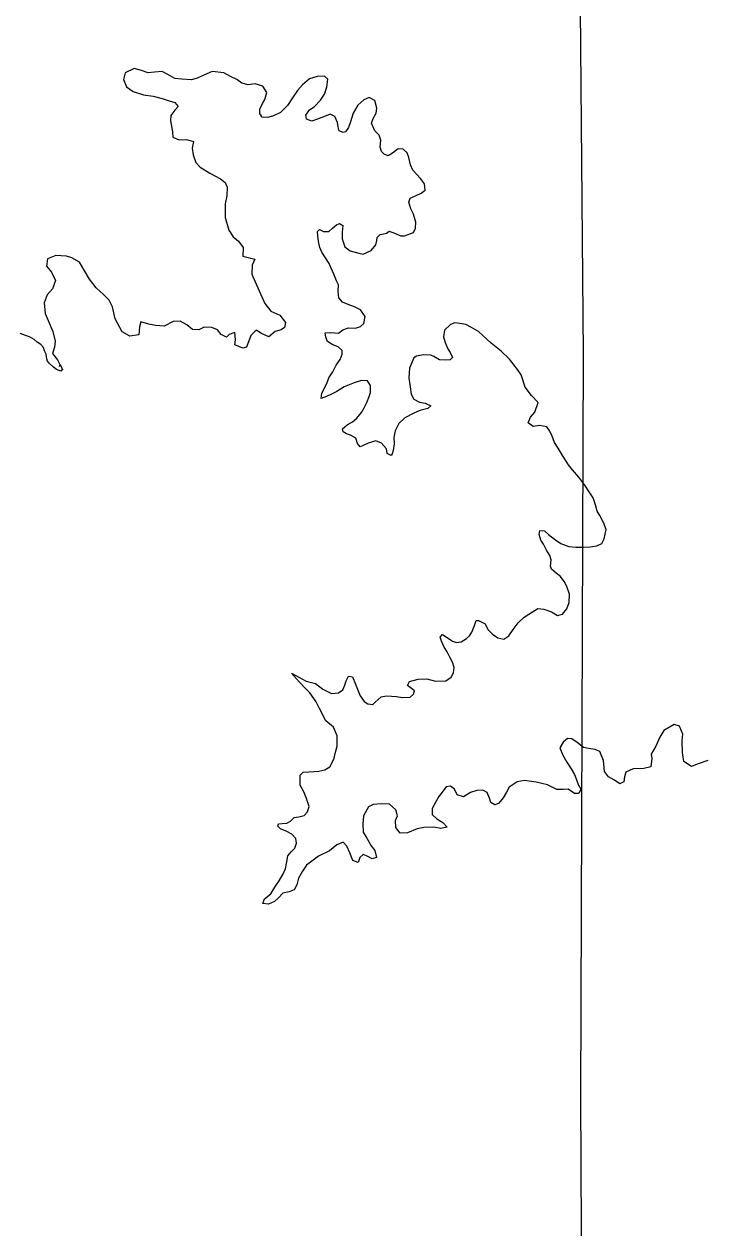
# Model space of a CAD drawing. Extents: x -83719 to 153526, y -11835 to 11446.
# Drawn here: x -3303.8 to -3222.6, y -3137.1 to -2994.3 of the extents above; entities that cross this region are included whole.
import ezdxf

# ---------------------------------------------------------------- set-up
doc = ezdxf.new("R2010")
doc.units = 0
doc.layers.add('Level 2', color=7, linetype='Continuous')
doc.layers.add('Level 9', color=7, linetype='Continuous')

msp = doc.modelspace()

# ---------------------------------------------------------------- linework, layer by layer
at = {"layer": 'Level 2'}
msp.add_lwpolyline([(-3237.56, -3406.9), (-3237.14, -3386.02), (-3237.87, -3298.09), (-3237.31, -3208.94), (-3237.73, -3121.6), (-3237.4, -3033.39), (-3238.1, -2956.03), (-3239.03, -2867.93), (-3239.61, -2799.15)], dxfattribs=at)
at = {"layer": 'Level 9'}
for points in [[(-3269.1, -3005.58), (-3269.67, -3005.78), (-3270.3, -3005.56), (-3270.38, -3005.06), (-3269.92, -3004.45), (-3269.39, -3004.08), (-3268.63, -3003.3), (-3268.14, -3002.59), (-3267.88, -3001.76), (-3267.76, -3000.82), (-3268.16, -3000.46), (-3269.03, -3000.5), (-3269.92, -3000.78), (-3270.75, -3001.46), (-3271.37, -3002.16), (-3271.96, -3003.04), (-3272.55, -3003.95), (-3273.38, -3004.76), (-3274.21, -3005.17), (-3274.87, -3005.34), (-3275.54, -3005.31), (-3275.81, -3004.88), (-3275.82, -3004.35), (-3275.52, -3003.71), (-3275.23, -3003.21), (-3275, -3002.37), (-3275.45, -3001.64), (-3276.38, -3001.35), (-3277.21, -3001.46), (-3277.98, -3001.3), (-3278.55, -3000.84), (-3279.29, -3000.48), (-3280.1, -3000.06), (-3281.5, -2999.91), (-3282.49, -3000.35), (-3283.26, -3000.7), (-3283.92, -3000.9), (-3285.09, -3000.82), (-3285.92, -3000.73), (-3286.73, -3000.27), (-3287.43, -2999.91), (-3288.33, -2999.98), (-3289.09, -3000.06), (-3289.86, -2999.77), (-3290.73, -2999.54), (-3291.79, -3000.06), (-3292.02, -3000.83), (-3291.64, -3001.72), (-3290.84, -3002.28), (-3289.63, -3002.67), (-3288.5, -3002.82), (-3287.43, -3003.11), (-3286.59, -3003.37), (-3285.92, -3003.56), (-3285.52, -3004.06), (-3285.91, -3004.5), (-3286.4, -3005.1), (-3286.43, -3005.74), (-3286.18, -3007.04), (-3286.14, -3007.67), (-3285.41, -3007.99), (-3284.54, -3007.95), (-3283.7, -3008.21), (-3283.86, -3009.01), (-3283.75, -3009.78), (-3283.41, -3010.71), (-3282.9, -3011.24), (-3281.76, -3011.96), (-3280.49, -3012.65), (-3279.95, -3013.07), (-3279.71, -3013.64), (-3279.73, -3014.64), (-3279.92, -3015.58), (-3279.94, -3017.24), (-3279.52, -3018.74), (-3278.98, -3019.5), (-3278.34, -3020.03), (-3277.8, -3020.79), (-3277.85, -3021.79), (-3277.38, -3021.92), (-3276.41, -3022.18), (-3276.74, -3022.88), (-3276.79, -3023.95), (-3276.38, -3024.85), (-3275.73, -3026.28), (-3275.22, -3027.44), (-3274.51, -3028.33), (-3273.44, -3028.82), (-3272.76, -3029.68), (-3272.89, -3030.28), (-3273.29, -3030.55), (-3274.02, -3030.73), (-3274.74, -3031.4), (-3275.61, -3030.98), (-3276.25, -3030.59), (-3276.91, -3031.23), (-3277.4, -3032.6), (-3277.86, -3032.71), (-3278.8, -3032.35), (-3278.7, -3031.72), (-3278.81, -3030.88)], [(-3266.05, -3033.44), (-3266.06, -3033.01), (-3266.53, -3032.58), (-3267.17, -3032.35), (-3267.8, -3031.93), (-3267.98, -3031.43), (-3268.08, -3030.9), (-3267.42, -3030.85), (-3266.48, -3030.94), (-3265.99, -3030.57), (-3265.32, -3030.3), (-3264.49, -3030.35), (-3263.86, -3030.15), (-3263.5, -3029.78), (-3263.31, -3028.97), (-3263.88, -3028.18), (-3264.59, -3027.82), (-3265.35, -3027.56), (-3266.02, -3027.27), (-3266.43, -3026.74), (-3266.51, -3025.97), (-3266.48, -3025.2), (-3266.72, -3024.74), (-3267.03, -3023.94), (-3267.34, -3023.24), (-3267.58, -3022.68), (-3268.46, -3021.32), (-3268.7, -3020.79), (-3268.87, -3020.06), (-3268.95, -3019.39), (-3268.99, -3018.89), (-3268.75, -3018.65), (-3268.25, -3018.88), (-3267.65, -3018.88), (-3267.19, -3018.47), (-3266.73, -3018.1), (-3266.36, -3017.93), (-3265.96, -3018.16), (-3266.05, -3018.96), (-3266.04, -3019.76), (-3265.73, -3020.69), (-3265.09, -3021.18), (-3264.09, -3021.44), (-3263.56, -3021.57), (-3262.6, -3021.12), (-3262.04, -3020.45), (-3261.94, -3019.95), (-3261.91, -3019.61), (-3261.55, -3019.24), (-3261.15, -3019.17), (-3260.79, -3019.07), (-3260.49, -3018.86), (-3259.72, -3019.12), (-3259.12, -3019.41), (-3258.65, -3019.41), (-3257.59, -3019), (-3257.36, -3018.49), (-3257.33, -3017.76), (-3257.58, -3016.83), (-3257.89, -3016.2), (-3258.13, -3015.4), (-3257.97, -3014.93), (-3257.27, -3014.62), (-3256.67, -3014.35), (-3256.21, -3013.97), (-3256.29, -3013.24), (-3256.76, -3012.61), (-3257.67, -3011.62), (-3257.94, -3010.99), (-3258.15, -3010.09), (-3258.33, -3009.56), (-3258.8, -3009.1), (-3259.4, -3009.07), (-3260.09, -3009.58), (-3260.59, -3009.92), (-3261.06, -3009.72), (-3261.39, -3009.39), (-3261.53, -3008.86), (-3261.48, -3008.03), (-3261.65, -3007.46), (-3262.19, -3006.93), (-3262.57, -3006.04), (-3262.37, -3005.47), (-3262.01, -3004.83), (-3261.95, -3004.23), (-3262.16, -3003.33), (-3262.83, -3002.97), (-3263.5, -3003.24), (-3264.19, -3003.88), (-3264.75, -3004.83), (-3265.07, -3005.86), (-3265.29, -3006.53), (-3265.65, -3007.07), (-3265.92, -3007.14), (-3266.39, -3006.95), (-3266.53, -3006.48), (-3266.6, -3005.95), (-3266.94, -3005.25), (-3267.48, -3004.96), (-3268.17, -3005.23), (-3269.1, -3005.58)], [(-3278.81, -3030.88), (-3279.48, -3031.09), (-3279.77, -3031.43), (-3280.41, -3031.1), (-3280.85, -3030.57), (-3281.52, -3030.28), (-3282.42, -3030.22), (-3283.05, -3030.56), (-3283.82, -3030.51), (-3284.49, -3029.95), (-3285.29, -3029.52), (-3286.13, -3029.56), (-3287.19, -3030.11), (-3288.22, -3030.05), (-3288.99, -3029.86), (-3289.96, -3029.61), (-3290.09, -3030.18), (-3290.18, -3031.14), (-3291.27, -3031.32), (-3292.18, -3030.77), (-3293, -3029.24), (-3293.31, -3027.81), (-3293.69, -3027.05), (-3294.36, -3026.35), (-3295.24, -3025.56), (-3296.05, -3024.54), (-3296.69, -3023.47), (-3297.24, -3022.51), (-3298.14, -3022.02), (-3298.78, -3021.8), (-3300.05, -3021.74), (-3301.04, -3022.12), (-3301.13, -3022.99), (-3300.56, -3023.72), (-3300.08, -3024.68), (-3300.44, -3025.69), (-3301.06, -3026.39), (-3301.42, -3027.33), (-3301.3, -3028.6), (-3300.96, -3029.43), (-3300.38, -3030.73), (-3300.1, -3031.89), (-3300.19, -3032.59), (-3300.45, -3033.36), (-3299.84, -3034.12), (-3299.53, -3034.75), (-3299.6, -3034.92)], [(-3236.74, -3049.77), (-3237.25, -3049), (-3237.96, -3048.04), (-3238.71, -3047.18), (-3239.21, -3046.56), (-3239.82, -3045.6), (-3240.4, -3044.6), (-3240.84, -3043.94), (-3241.12, -3043.17), (-3241.42, -3042.58), (-3241.76, -3042.08), (-3242.63, -3041.92), (-3243.4, -3042.03), (-3243.97, -3041.6), (-3243.71, -3040.93), (-3243.18, -3040.33), (-3242.79, -3039.19), (-3243.57, -3038.33), (-3244.35, -3037.34), (-3244.8, -3035.91), (-3245.24, -3035.24), (-3246.19, -3034.02), (-3247.2, -3033.1), (-3248.37, -3032.14), (-3249.35, -3031.22), (-3249.89, -3030.76), (-3250.69, -3030.27), (-3251.36, -3029.91), (-3252.07, -3029.78), (-3252.7, -3029.72), (-3253.2, -3029.93), (-3253.92, -3030.6), (-3254.01, -3031.4), (-3253.81, -3032.04), (-3253.53, -3032.8), (-3253.23, -3033.23), (-3252.95, -3033.83), (-3253.22, -3034.1), (-3253.78, -3034.17), (-3254.52, -3034.11), (-3255.19, -3033.72), (-3255.52, -3033.56), (-3256.46, -3033.5), (-3257.22, -3033.68), (-3257.55, -3033.88), (-3258.07, -3035.09), (-3258.16, -3036.26), (-3257.98, -3037.32), (-3257.87, -3038.19), (-3257.53, -3038.79), (-3256.86, -3039.15), (-3256.19, -3039.24), (-3255.55, -3039.56), (-3255.88, -3039.87), (-3256.85, -3040.11), (-3257.61, -3040.46), (-3258.6, -3041), (-3259.33, -3041.68), (-3259.75, -3042.55), (-3259.94, -3043.32), (-3259.87, -3044.09), (-3259.99, -3044.89), (-3260.12, -3045.26), (-3260.25, -3045.46), (-3260.72, -3045.23), (-3260.8, -3044.66), (-3261.37, -3044), (-3262.07, -3043.74), (-3262.97, -3043.99), (-3263.57, -3044.29), (-3263.93, -3044.43), (-3264.24, -3044.03), (-3264.44, -3043.4), (-3265.08, -3043.04), (-3265.55, -3042.88), (-3265.95, -3042.65), (-3266.02, -3042.29), (-3265.46, -3041.81), (-3264.83, -3041.47), (-3264.3, -3041.03), (-3263.74, -3040.36), (-3263.45, -3039.82), (-3263.12, -3039.18), (-3262.83, -3038.45), (-3262.7, -3037.98), (-3262.68, -3037.14), (-3263.05, -3036.61), (-3263.75, -3036.55), (-3264.62, -3036.86), (-3265.81, -3037.31), (-3266.67, -3037.85), (-3267.33, -3038.2), (-3267.93, -3038.47), (-3268.53, -3038.68), (-3268.47, -3038.08), (-3267.88, -3036.9), (-3267.62, -3036.26), (-3267.16, -3035.52), (-3266.77, -3034.75), (-3266.31, -3034.08), (-3266.05, -3033.44)], [(-3299.6, -3034.92), (-3299.53, -3034.67), (-3299.39, -3034.9), (-3299.29, -3035.2), (-3299.22, -3035.26), (-3299.45, -3035.47), (-3299.96, -3035.24), (-3300.33, -3034.98), (-3300.84, -3034.52), (-3301.01, -3034.28), (-3301.11, -3033.99), (-3301.18, -3033.45), (-3301.39, -3033.05), (-3301.5, -3032.65), (-3301.83, -3032.29), (-3302.24, -3032), (-3302.61, -3031.7), (-3303.15, -3031.37), (-3303.62, -3031.21), (-3304.26, -3030.99)], [(-3272.06, -3071.29), (-3270.31, -3072.24), (-3269.21, -3072.53), (-3268.34, -3073.18), (-3267.33, -3073.71), (-3266.47, -3073.63), (-3265.97, -3073.26), (-3265.74, -3072.72), (-3265.58, -3072.19), (-3265.29, -3071.65), (-3264.82, -3071.74), (-3264.48, -3072.61), (-3263.93, -3074), (-3263.46, -3074.66), (-3262.99, -3074.93), (-3262.42, -3075.02), (-3262.12, -3074.72), (-3261.43, -3074.11), (-3260.8, -3074), (-3259.6, -3074.05), (-3258.9, -3074.18), (-3258, -3074.14), (-3257.57, -3073.8), (-3257.47, -3073.4), (-3257.84, -3073.1), (-3258.31, -3072.74), (-3258.05, -3072.3), (-3257.05, -3072.02), (-3255.99, -3071.98), (-3254.98, -3072.23), (-3253.75, -3072.22), (-3253.12, -3071.78), (-3252.83, -3071.24), (-3252.77, -3070.61), (-3252.94, -3069.97), (-3253.28, -3069.38), (-3253.59, -3068.78), (-3253.96, -3068.22), (-3254.27, -3067.49), (-3254.44, -3067.02), (-3254.15, -3066.72), (-3253.48, -3067.14), (-3252.94, -3067.5), (-3252.47, -3067.67), (-3251.94, -3067.56), (-3251.31, -3067.18), (-3250.95, -3066.88), (-3250.68, -3066.41), (-3250.33, -3065.64), (-3250.17, -3065.04), (-3249.87, -3065.03), (-3249.1, -3065.42), (-3248.76, -3066.12), (-3248.22, -3066.65), (-3247.58, -3067.11), (-3246.88, -3067.24), (-3246.28, -3066.86), (-3245.76, -3066.12), (-3245.17, -3065.31), (-3244.44, -3064.64), (-3243.91, -3064.3), (-3243.48, -3064.03), (-3242.82, -3063.62), (-3242.12, -3063.68), (-3241.21, -3064.03), (-3240.48, -3064.46), (-3239.91, -3064.29), (-3239.39, -3063.65), (-3239.13, -3062.91), (-3239.07, -3061.91), (-3239.38, -3061.01), (-3239.72, -3060.41), (-3240.13, -3059.82), (-3240.67, -3059.42), (-3241.2, -3058.96), (-3241.31, -3058.6), (-3241.25, -3057.83), (-3241.39, -3057.33), (-3241.8, -3056.7), (-3242.17, -3056), (-3242.48, -3055.5), (-3242.68, -3054.84), (-3242.59, -3054.37), (-3242.06, -3054.4), (-3241.52, -3054.86), (-3240.74, -3055.48), (-3240.11, -3055.91), (-3239.14, -3056.27), (-3238.34, -3056.33), (-3237.4, -3056.35), (-3236.64, -3056.31), (-3235.84, -3056.2), (-3235.24, -3055.89), (-3234.95, -3055.35), (-3234.73, -3054.25), (-3235.04, -3053.42), (-3235.48, -3052.59), (-3235.78, -3052.06), (-3235.99, -3051.33), (-3236.27, -3050.49), (-3236.74, -3049.77)], [(-3271.57, -3090.91), (-3272.01, -3090.38), (-3272.68, -3090.05), (-3273.38, -3089.76), (-3273.69, -3089.43), (-3273.62, -3089.16), (-3273.19, -3089.13), (-3272.62, -3089.09), (-3272.19, -3088.85), (-3271.76, -3088.41), (-3271.2, -3088.34), (-3270.57, -3088.19), (-3270.17, -3087.76), (-3269.98, -3087.12), (-3270.29, -3086.16), (-3270.6, -3085.39), (-3271.04, -3084.6), (-3271.05, -3083.39), (-3270.69, -3083.06), (-3269.99, -3083.01), (-3268.83, -3082.94), (-3268.13, -3082.76), (-3267.53, -3082.42), (-3267.3, -3082.05), (-3267.01, -3081.38), (-3266.88, -3080.84), (-3266.66, -3079.97), (-3266.64, -3078.74), (-3267.09, -3077.71), (-3268, -3076.95), (-3268.74, -3075.49), (-3269.12, -3074.69), (-3269.9, -3073.64), (-3270.44, -3073.07), (-3271.11, -3072.35), (-3272.06, -3071.29)], [(-3222.65, -3081.65), (-3222.65, -3081.65), (-3223.91, -3082.1), (-3224.61, -3082.37), (-3225.52, -3081.78), (-3225.66, -3080.71), (-3225.71, -3079.31), (-3225.62, -3078.54), (-3226.03, -3077.58), (-3226.67, -3077.39), (-3227.86, -3078.1), (-3228.35, -3078.87), (-3228.84, -3079.95), (-3229.39, -3080.89), (-3229.32, -3081.42), (-3229.41, -3082.42), (-3230.27, -3082.6), (-3231.51, -3082.65), (-3232.37, -3083.06), (-3232.53, -3083.59), (-3232.62, -3084.2), (-3233.12, -3084.44), (-3233.72, -3084.01), (-3234.46, -3083.58), (-3234.93, -3082.95), (-3235.05, -3081.65), (-3235.46, -3080.59)], [(-3237.4, -3080.11), (-3238.17, -3079.52), (-3238.81, -3079.09), (-3239.31, -3079.03), (-3239.84, -3079.5), (-3240.23, -3080.14), (-3239.86, -3081.01), (-3239.41, -3081.87), (-3238.87, -3082.63), (-3238.5, -3083.33), (-3238.29, -3083.83), (-3238.05, -3084.52), (-3237.74, -3085.05), (-3237.97, -3085.56), (-3238.5, -3085.56), (-3239.24, -3085.07), (-3239.81, -3085.08), (-3240.58, -3085.09), (-3241.68, -3084.53), (-3243.02, -3084.21), (-3244.42, -3084.03), (-3245.29, -3084.17), (-3246.24, -3084.82), (-3246.57, -3085.42), (-3246.96, -3086.09), (-3247.49, -3086.77), (-3247.95, -3086.91), (-3248.42, -3086.64), (-3248.56, -3086.14), (-3248.84, -3085.45), (-3249.37, -3085.19), (-3250.07, -3085.23), (-3250.84, -3085.47), (-3251.66, -3085.95), (-3252.4, -3085.75), (-3252.71, -3085.06), (-3253.21, -3084.69), (-3253.71, -3084.77), (-3254.6, -3085.91), (-3254.89, -3086.48), (-3255.38, -3087.36), (-3255.37, -3088.06), (-3254.83, -3088.58), (-3254.1, -3089.01), (-3253.59, -3089.57), (-3254.35, -3089.71), (-3255.19, -3089.56), (-3256.35, -3089.6), (-3257.15, -3089.75), (-3258.31, -3090.26), (-3259.18, -3090.27), (-3259.69, -3089.61), (-3259.73, -3088.77), (-3259.5, -3088.24), (-3259.68, -3087.5), (-3260.42, -3086.85), (-3261.39, -3086.79), (-3262.38, -3086.87), (-3262.91, -3087.14), (-3263.54, -3088.22), (-3263.62, -3089.22), (-3263.58, -3090.18), (-3263.14, -3090.88), (-3262.63, -3091.78), (-3262.16, -3092.34), (-3261.98, -3093.17), (-3262.48, -3093.31), (-3263.18, -3092.98), (-3263.55, -3092.82), (-3263.95, -3093.16), (-3264.17, -3093.76), (-3264.77, -3093.54), (-3265.15, -3092.61), (-3265.49, -3091.84), (-3265.93, -3091.35), (-3266.7, -3091.66), (-3267.55, -3092.37), (-3268.88, -3093.01), (-3270.27, -3094.07), (-3270.76, -3094.8), (-3271.25, -3095.61), (-3271.44, -3096.41), (-3271.77, -3096.99), (-3272.36, -3097.23), (-3273.1, -3097.4), (-3273.66, -3098.01), (-3274.08, -3098.38), (-3274.78, -3098.69), (-3275.45, -3098.63), (-3275.29, -3098.09), (-3274.53, -3097.48), (-3274.04, -3096.68), (-3273.55, -3095.94), (-3273.09, -3095.2), (-3272.76, -3094.53), (-3272.67, -3093.89), (-3272.51, -3092.96), (-3272.12, -3092.48), (-3271.69, -3092.05), (-3271.46, -3091.48), (-3271.57, -3090.91)], [(-3235.46, -3080.59), (-3236.03, -3080.36), (-3236.83, -3080.24), (-3237.4, -3080.11)]]:
    msp.add_lwpolyline(points, dxfattribs=at)

doc.saveas('drawing.dxf')
